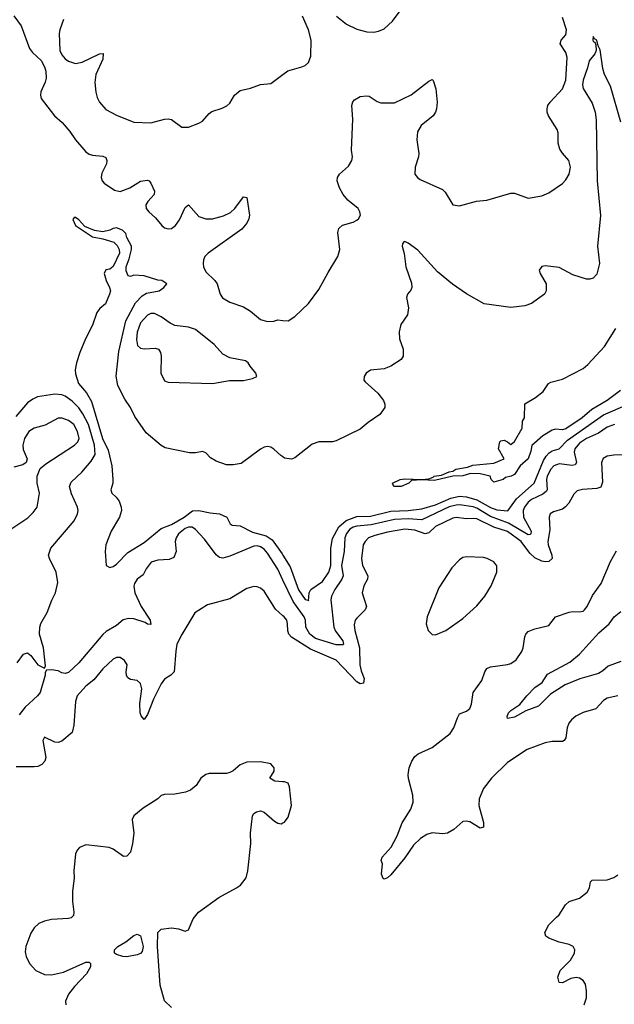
# Model space of a CAD drawing. Header units: inches. Extents: x 1603819 to 1745079, y 385938 to 533966.
# Tile 541 of 561: x 1668465 to 1671933, y 499492 to 505230. Entities that reach past the tile are written whole.
import ezdxf

# ---------------------------------------------------------------- set-up
doc = ezdxf.new("R2010")
doc.units = ezdxf.units.IN
doc.header["$MEASUREMENT"] = 0
for name, color, linetype in [('B6469', 7, 'Continuous'), ('B6479', 7, 'Continuous'), ('B6560', 7, 'Continuous'), ('B6570', 7, 'Continuous')]:
    doc.layers.add(name, color=color, linetype=linetype)

msp = doc.modelspace()

# ---------------------------------------------------------------- linework, layer by layer
at = {"layer": 'B6469', "color": 5, "elevation": 320}
for points in [[(1668768.6, 500000), (1668764.4, 499995.6), (1668750, 499991.6), (1668650, 499986.4), (1668610, 499977.3), (1668577.2, 499962.8), (1668550, 499937.6), (1668530, 499907), (1668500.2, 499830), (1668497.5, 499797.5), (1668501.7, 499770), (1668522, 499730), (1668559.3, 499690), (1668610, 499665.4), (1668650, 499663.2), (1668720.8, 499679.2), (1668850, 499737.3), (1668870, 499738), (1668878, 499730), (1668877.3, 499710), (1668854.9, 499670), (1668784.1, 499595.9), (1668749.3, 499550.7), (1668732.6, 499510), (1668734.7, 499490)], [(1669350, 499473.2), (1669310, 499513.2), (1669283.2, 499603.2), (1669268, 499830), (1669269.8, 499910.2), (1669290, 499930.2), (1669350, 499936.9), (1669391.8, 499931.8), (1669430, 499918.8), (1669450, 499926), (1669476.1, 499990), (1669484.1, 500000)]]:
    msp.add_lwpolyline(points, dxfattribs=at)
msp.add_lwpolyline([(1669090, 499769.3), (1669066, 499770), (1669030, 499782), (1669018, 499790), (1669018, 499810), (1669038, 499830), (1669083.9, 499856.1), (1669130, 499893.4), (1669150, 499900.7), (1669170, 499890.7), (1669185.5, 499830), (1669179.3, 499800.7), (1669170, 499789.2), (1669150, 499781.2)], close=True, dxfattribs=at)
at = {"layer": 'B6479', "color": 5, "elevation": 280}
msp.add_lwpolyline([(1671756.9, 499490), (1671769.5, 499529.5), (1671769.7, 499570), (1671763.6, 499610), (1671750, 499631.8), (1671730, 499643.6), (1671710, 499647.6), (1671678.3, 499641.7), (1671630, 499618), (1671610, 499619), (1671604, 499650), (1671617.6, 499690), (1671678, 499750), (1671699.5, 499790), (1671702, 499810), (1671692.3, 499830), (1671670, 499841.6), (1671610, 499854), (1671550, 499878.3), (1671533.6, 499890), (1671527.1, 499910), (1671550, 499956.3), (1671595.4, 500000)], dxfattribs=at)
at = {"layer": 'B6560', "color": 5}
for points, elevation in [([(1668430, 505253), (1668474.3, 505194.3), (1668522.6, 505062.6), (1668539.3, 505039.3), (1668590, 504991.1), (1668610, 504954.9), (1668616.9, 504930), (1668618.5, 504890), (1668614.1, 504865.9), (1668588.5, 504810), (1668585.5, 504790), (1668590.8, 504770), (1668668.5, 504670), (1668711.6, 504630), (1668757.7, 504577.7), (1668790.3, 504530), (1668850, 504458.9), (1668870, 504446), (1668890, 504440.2), (1668950, 504434.3), (1668966.9, 504426.9), (1668973.4, 504410), (1668970.3, 504390), (1668944.4, 504335.6), (1668940.2, 504310), (1668946.7, 504290), (1668957.3, 504277.3), (1669016.7, 504236.7), (1669050, 504228.1), (1669107.6, 504250), (1669170, 504288.4), (1669210, 504294.6), (1669219.1, 504290), (1669230, 504277.3), (1669250.4, 504230), (1669248.9, 504211.1), (1669212, 504170), (1669201.3, 504150), (1669201.6, 504130), (1669217.1, 504110), (1669255.9, 504075.9), (1669294, 504030), (1669310, 504016.5), (1669330, 504010.3), (1669350, 504013.4), (1669374, 504030), (1669396.9, 504063.1), (1669430, 504135.8), (1669450, 504150.4), (1669510, 504082.8), (1669550, 504070.2), (1669590, 504069.4), (1669653.9, 504086.1), (1669693.9, 504106.1), (1669720.4, 504130), (1669770, 504198), (1669790, 504194), (1669804.2, 504090), (1669801.1, 504070), (1669790, 504044.5), (1669760.3, 504010), (1669564.2, 503870), (1669544, 503850), (1669535.8, 503830), (1669534, 503810), (1669536.8, 503790), (1669550, 503760.2), (1669602.7, 503710), (1669616.9, 503690), (1669634, 503630), (1669648.3, 503608.3), (1669690, 503583.1), (1669770, 503556.3), (1669810, 503530.6), (1669870, 503482), (1669910, 503470.5), (1669947.2, 503472.8), (1669970, 503480.7), (1670000, 503477.7)], 260), ([(1668720.8, 505230), (1668698, 505170), (1668695.2, 505150), (1668699.4, 505050), (1668710, 505026), (1668730, 505002), (1668750, 504988.2), (1668790, 504975.5), (1668830, 504981.4), (1668930, 505031.1), (1668952.4, 505032.4), (1668950, 504999.5), (1668908.5, 504910), (1668903.7, 504863.7), (1668908, 504808), (1668916.7, 504776.7), (1668930.3, 504750), (1668966.5, 504706.5), (1669030, 504674.3), (1669130, 504633.1), (1669230, 504628.9), (1669309, 504650), (1669330, 504651.5), (1669350, 504648.7), (1669410, 504604.4), (1669450, 504603.8), (1669510, 504626.7), (1669530, 504639.3), (1669570, 504683.8), (1669585.6, 504694.4), (1669646, 504714), (1669672.6, 504727.4), (1669690, 504744), (1669717.6, 504790), (1669750, 504817.6), (1669810, 504830.4), (1669870, 504852.4), (1669930, 504857.3), (1670000, 504910)], 280), ([(1670000, 502681.7), (1669987, 502690), (1669947.3, 502727.3), (1669930, 502738), (1669910, 502742.6), (1669890, 502738.9), (1669870, 502727.4), (1669756.2, 502643.8), (1669710, 502635.8), (1669670, 502635.3), (1669610, 502656.5), (1669577.5, 502677.5), (1669550, 502704.9), (1669530, 502713.4), (1669490, 502705.7), (1669454.2, 502705.9), (1669314.1, 502734.1), (1669290, 502748.4), (1669202.2, 502822.2), (1669136.9, 502916.9), (1669111.1, 502970), (1669077.9, 503017.9), (1669037.9, 503097.9), (1669026.9, 503153.1), (1669043.1, 503296.9), (1669084.2, 503475.8), (1669139.9, 503580.1), (1669179.3, 503620.7), (1669203.8, 503636.2), (1669278, 503650), (1669304.7, 503670), (1669322, 503690), (1669294, 503710), (1669270, 503711), (1669190, 503738), (1669130, 503742), (1669110, 503734), (1669098, 503738), (1669086.2, 503766.2), (1669086, 503790), (1669103.7, 503836.3), (1669116.3, 503890), (1669116, 503910), (1669090, 503961), (1669083.4, 503983.4), (1669063.7, 504003.7), (1669030, 504016.3), (1669010, 504014), (1668990, 504003.1), (1668950, 503994.4), (1668900.6, 504000.6), (1668844.9, 504024.9), (1668810, 504063), (1668790, 504078), (1668782, 504078), (1668774.6, 504065.4), (1668789.8, 504029.8), (1668890, 503963.6), (1668950, 503953.2), (1669013.3, 503933.3), (1669033.8, 503913.8), (1669044.7, 503890), (1669046, 503870), (1669010, 503790.8), (1668990, 503776), (1668968, 503772), (1668958, 503750), (1668969, 503710), (1668989, 503670), (1668994, 503650), (1668989.2, 503630), (1668966, 503574), (1668932.5, 503547.5), (1668915.5, 503524.5), (1668889.6, 503450.4), (1668849.2, 503370), (1668816, 503290), (1668796, 503230), (1668789.2, 503190), (1668790, 503166), (1668807, 503110), (1668854.6, 503054.6), (1668884, 503004), (1668947.1, 502790), (1668980.6, 502720.6), (1669001.2, 502630), (1669008.2, 502550), (1669008.5, 502530), (1668995.4, 502490), (1669002.4, 502470), (1669027.8, 502447.8), (1669044.7, 502424.7), (1669057.2, 502390), (1669058.4, 502370), (1669046.8, 502330), (1668997.7, 502250), (1668967.3, 502170), (1668962.9, 502130), (1668969.5, 502050), (1668990, 502038), (1669010, 502044.2), (1669030, 502057.4), (1669095.3, 502124.7), (1669190, 502184.1), (1669290, 502264.2), (1669350, 502289.1), (1669423.6, 502330), (1669473, 502367), (1669509.5, 502370.5), (1669575.4, 502355.4), (1669630, 502349.9), (1669672.7, 502330), (1669692.5, 502292.5), (1669703.6, 502283.6), (1669750, 502280.1), (1669822.6, 502242.6), (1669902.5, 502222.5), (1669938.1, 502198.1), (1669996.3, 502116.3), (1670000, 502110.1)], 240), ([(1668450, 501482.8), (1668487.2, 501532.8), (1668510, 501539.5), (1668530, 501524.9), (1668570.3, 501470), (1668610, 501450.6), (1668615.7, 501464.3), (1668604.4, 501570), (1668581.2, 501650), (1668582.3, 501690), (1668588.7, 501711.3), (1668624.9, 501775.1), (1668652.4, 501847.6), (1668674.2, 501890), (1668686.8, 501950), (1668678.4, 502010), (1668638, 502090), (1668633.5, 502110), (1668647.3, 502150), (1668782, 502310), (1668802.6, 502350), (1668805.7, 502370), (1668802, 502390), (1668766.7, 502466.7), (1668755.3, 502510), (1668765.2, 502534.8), (1668826.5, 502593.5), (1668882, 502658), (1668904.2, 502695.8), (1668901.7, 502750), (1668865.7, 502870), (1668833.9, 502933.9), (1668810, 502967.7), (1668770, 503007.7), (1668730, 503035.5), (1668710, 503043.1), (1668670, 503047.3), (1668568.2, 503031.8), (1668540.8, 503019.2), (1668510, 502997), (1668442.1, 502917.9)], 260), ([(1668390, 502245.7), (1668512, 502328), (1668542.5, 502357.5), (1668566.6, 502390), (1668581, 502470), (1668567.1, 502530), (1668566, 502570), (1668585, 502615), (1668617.6, 502642.4), (1668785.1, 502750), (1668804.5, 502770), (1668811.7, 502790), (1668802.6, 502830), (1668779.8, 502870), (1668750, 502894.8), (1668711.7, 502908.3), (1668690, 502907.3), (1668612.4, 502867.6), (1668550, 502849.8), (1668518.3, 502830), (1668493.2, 502790), (1668482.7, 502750), (1668485, 502725), (1668507.7, 502670), (1668503.1, 502650), (1668483.5, 502636.5), (1668430, 502621.6)], 280), ([(1670000, 501963.7), (1669970, 502027.1), (1669910, 502121.8), (1669890, 502144.1), (1669870, 502157.3), (1669850, 502163.5), (1669830, 502162.8), (1669690, 502103.1), (1669650, 502092.6), (1669630, 502095.1), (1669610, 502111.8), (1669542.6, 502202.6), (1669490, 502259.8), (1669470, 502272.5), (1669450, 502273.5), (1669430, 502265.6), (1669390, 502234.1), (1669376.6, 502210), (1669371.7, 502190), (1669376.5, 502130), (1669364, 502096), (1669336.3, 502083.7), (1669270, 502081), (1669232.1, 502067.9), (1669202.6, 502030), (1669184.3, 501995.7), (1669150.2, 501969.8), (1669134.7, 501945.3), (1669130.2, 501929.8), (1669136.3, 501890), (1669173.5, 501810), (1669226.3, 501730), (1669230, 501706), (1669210, 501707.8), (1669196.6, 501716.6), (1669130, 501738.7), (1669099.8, 501740.2), (1669068.2, 501731.8), (1669030, 501699.1), (1668970, 501665), (1668950, 501646.3), (1668810, 501482), (1668750, 501426.4), (1668730, 501419.8), (1668710, 501423.1), (1668690, 501434.5), (1668650, 501441.4), (1668620.7, 501439.3), (1668613.8, 501426.2), (1668613.5, 501410), (1668583.2, 501310), (1668569.1, 501290), (1668497.2, 501222.8), (1668460.9, 501179.1)], 260), ([(1670000, 501755.9), (1669955.7, 501795.7), (1669890, 501898.9), (1669870, 501916.4), (1669850, 501925.4), (1669830, 501926.9), (1669790, 501915.8), (1669690, 501855.1), (1669559.1, 501820.9), (1669486.6, 501773.4), (1669410, 501647.3), (1669382, 501590), (1669374.9, 501550), (1669366, 501430), (1669346, 501410), (1669310, 501387.3), (1669290, 501359.1), (1669245, 501270), (1669210, 501181.2), (1669190, 501152.7), (1669173.1, 501173.1), (1669168, 501190), (1669165.7, 501245.7), (1669176.3, 501330), (1669170, 501360.7), (1669150, 501378.2), (1669110, 501385.7), (1669095.3, 501395.3), (1669088.5, 501408.5), (1669086.3, 501430), (1669091.3, 501470), (1669075.4, 501495.4), (1669050, 501512.8), (1669030, 501513.8), (1669010, 501503.1), (1668950, 501446.5), (1668896.6, 501383.4), (1668850, 501345.3), (1668799.8, 501290), (1668790, 501257.2), (1668780.2, 501119.8), (1668770, 501077), (1668710, 501026), (1668690, 501017), (1668670, 501019.5), (1668610, 501049), (1668600.5, 501030), (1668618, 500930), (1668611.8, 500910), (1668593.4, 500890), (1668570, 500878.8), (1668550, 500875.6), (1668443.8, 500876.2)], 280), ([(1670000, 500789.4), (1669953.4, 500793.4), (1669924, 500810), (1669949.2, 500850), (1669949, 500870), (1669930, 500893.2), (1669870, 500905.2), (1669790, 500903.7), (1669750, 500887), (1669710, 500853.3), (1669690, 500843), (1669670, 500837.4), (1669570, 500836.3), (1669550, 500831.3), (1669521.3, 500810), (1669493.6, 500766.4), (1669460.6, 500739.4), (1669431.7, 500728.3), (1669370, 500716.8), (1669310, 500715.1), (1669290.3, 500709.7), (1669270.6, 500690), (1669185.1, 500634.9), (1669130.2, 500590), (1669121.4, 500570), (1669131.2, 500490), (1669123.5, 500430), (1669110, 500379.3), (1669090, 500355.1), (1669070, 500353.3), (1669010, 500396.4), (1668986.9, 500406.9), (1668850, 500422.4), (1668813.7, 500406.3), (1668799.1, 500390), (1668790.5, 500370), (1668780.2, 500270), (1668781.5, 500230), (1668772.7, 500150), (1668771.8, 500091.8), (1668781.3, 500030), (1668778, 500010), (1668768.6, 500000)], 320), ([(1669484.1, 500000), (1669508.1, 500030), (1669626.1, 500113.9), (1669729.8, 500170), (1669753, 500187), (1669784.6, 500230), (1669796.2, 500270), (1669812.5, 500430), (1669810.8, 500489.2), (1669822.4, 500590), (1669830, 500604), (1669845.6, 500614.4), (1669870, 500619.6), (1669890, 500612.6), (1669950, 500558.9), (1669970, 500547.6), (1669990, 500544.2), (1670000, 500549.3)], 320)]:
    msp.add_lwpolyline(points, dxfattribs=dict(at, elevation=elevation))
at = {"layer": 'B6560', "color": 5, "elevation": 260}
msp.add_lwpolyline([(1669230, 503517.8), (1669210, 503508.7), (1669170, 503464.2), (1669150, 503409.2), (1669146.9, 503366.9), (1669151.2, 503331.2), (1669170, 503316.5), (1669190, 503311.4), (1669254.9, 503314.9), (1669274, 503310), (1669286, 503290), (1669290.3, 503270.3), (1669287.7, 503170), (1669310, 503126), (1669330, 503117.3), (1669589.5, 503110.5), (1669687.9, 503127.9), (1669770, 503127.7), (1669822, 503138), (1669848, 503150), (1669842, 503170), (1669808, 503210), (1669798, 503230), (1669782, 503242), (1669690, 503259), (1669650, 503281.2), (1669598, 503338), (1669490, 503423.9), (1669450, 503438.8), (1669370, 503448.5), (1669342, 503462), (1669290, 503498.4), (1669250, 503517.4)], close=True, dxfattribs=at)
at = {"layer": 'B6570', "color": 5}
for points, elevation in [([(1670311.8, 505250), (1670370, 505203.5), (1670430, 505174.9), (1670490, 505158.3), (1670530, 505157.4), (1670557, 505163), (1670590, 505175.8), (1670638.4, 505221.6), (1670707.2, 505312.8)], 280), ([(1670000, 504910), (1670028.5, 504931.5), (1670110, 504954.3), (1670130, 504963.1), (1670150, 504981.3), (1670162.6, 505017.4), (1670164.2, 505110), (1670148.5, 505170), (1670113.8, 505250)], 280), ([(1670000, 503477.7), (1670030, 503474.8), (1670070, 503501), (1670150, 503576), (1670210, 503658), (1670263.3, 503756.7), (1670320.7, 503850), (1670331.5, 503890), (1670319.6, 503990), (1670326.5, 504013.5), (1670348.1, 504031.9), (1670410, 504050.4), (1670430, 504061.6), (1670440.9, 504070), (1670452, 504090), (1670449.4, 504110), (1670438, 504130), (1670378.9, 504178.9), (1670351.2, 504211.2), (1670329.6, 504250), (1670317, 504290), (1670318, 504310), (1670329.3, 504330), (1670382.9, 504377.1), (1670402.7, 504410), (1670406.6, 504430), (1670400.5, 504470), (1670406.7, 504650), (1670401, 504730), (1670408.4, 504751.6), (1670417.8, 504762.2), (1670450, 504781.7), (1670486.7, 504786.7), (1670503.8, 504783.8), (1670550, 504753), (1670570, 504746), (1670650, 504746), (1670747.9, 504792.1), (1670850, 504870.7), (1670870, 504881), (1670875.9, 504875.9), (1670892.5, 504827.5), (1670900.4, 504750), (1670896.4, 504710), (1670890.4, 504690), (1670877.1, 504670), (1670806.3, 504613.7), (1670784.2, 504575.8), (1670780.2, 504530), (1670792.4, 504450), (1670790.2, 504429.8), (1670770.2, 504370), (1670769.2, 504330), (1670783.8, 504310), (1670799.4, 504299.4), (1670930, 504240.5), (1670945.5, 504225.5), (1670990.5, 504150.5), (1671030, 504146), (1671127.9, 504172.1), (1671190, 504178), (1671330, 504218), (1671350, 504219.1), (1671430, 504190.5), (1671510, 504203.8), (1671550, 504220.5), (1671630, 504275.5), (1671650, 504296.3), (1671669.6, 504330), (1671678, 504370), (1671667.3, 504410), (1671630, 504452), (1671615.3, 504475.3), (1671606, 504510), (1671604.8, 504570), (1671598.5, 504590), (1671549.7, 504670), (1671541.7, 504690), (1671540.4, 504710), (1671545.4, 504730), (1671558, 504750), (1671630, 504826.4), (1671650, 504877.3), (1671657, 505010), (1671650, 505038.4), (1671616.9, 505090), (1671623.6, 505110), (1671650, 505141.6), (1671653.2, 505170), (1671630, 505242.7)], 260), ([(1671970, 504633), (1671910, 504843), (1671876, 504910), (1671864.7, 504944.7), (1671850, 505054), (1671838, 505078), (1671830, 505111.3), (1671818, 505118), (1671810, 505131.3), (1671807, 505110), (1671810, 505102), (1671819, 505099), (1671824, 505084), (1671826, 505050), (1671819, 505030), (1671786.6, 504990), (1671776.9, 504950), (1671750, 504877.3), (1671747.5, 504850), (1671750, 504828), (1671804.2, 504744.2), (1671821.1, 504690), (1671827.2, 504647.2), (1671832.3, 504290), (1671851.6, 504088.4), (1671835.1, 503910), (1671845.3, 503810), (1671830, 503746), (1671810, 503723.7), (1671790, 503716.9), (1671770, 503718.5), (1671690, 503742.2), (1671610, 503785.3), (1671530, 503795.3), (1671510, 503792.4), (1671495.1, 503770), (1671500.7, 503750), (1671534.5, 503690), (1671535.1, 503650), (1671525.2, 503630), (1671450, 503576.3), (1671410, 503561.6), (1671330, 503553), (1671173.2, 503573.2), (1671070, 503632.7), (1670989.1, 503689.1), (1670900.7, 503760.7), (1670786.2, 503886.2), (1670730, 503927.3), (1670710, 503937.3), (1670704.5, 503935.5), (1670696.5, 503923.5), (1670695.1, 503910), (1670707, 503867), (1670717.3, 503790), (1670750, 503694), (1670751.2, 503670), (1670745.8, 503654.2), (1670726, 503630), (1670720.7, 503610), (1670731.6, 503550), (1670727.3, 503510), (1670686.8, 503453.2), (1670676.9, 503410), (1670679.7, 503370), (1670701.6, 503310), (1670700.9, 503270), (1670689, 503250), (1670629.6, 503210.4), (1670590, 503194.9), (1670510, 503187.7), (1670485.2, 503170), (1670473.2, 503150), (1670472.7, 503130), (1670480.1, 503120.1), (1670553.2, 503053.2), (1670587, 503010), (1670594.5, 502990), (1670594.5, 502970), (1670565.1, 502930), (1670496.6, 502883.4), (1670450, 502843.6), (1670310, 502775.2), (1670290, 502769.3), (1670210, 502769.3), (1670170, 502755.6), (1670070, 502675.8), (1670050, 502669.2), (1670010, 502675.2), (1670000, 502681.7)], 240), ([(1671967.8, 503070), (1671890, 503009.9), (1671802.4, 502957.6), (1671745.5, 502910), (1671650, 502845.3), (1671630, 502840.2), (1671590, 502842.8), (1671570, 502838.3), (1671515.1, 502804.9), (1671450.7, 502749.3), (1671445.2, 502714.8), (1671430.7, 502670), (1671383.8, 502630), (1671350, 502579), (1671332, 502570), (1671298, 502562), (1671284.7, 502550), (1671230, 502535.3), (1671215.3, 502550), (1671208, 502570), (1671150, 502584.2), (1671094.4, 502585.6), (1671050, 502572), (1670990, 502569.6), (1670884.1, 502544.1), (1670809.3, 502549.3), (1670750, 502545.2), (1670734.8, 502530), (1670689.7, 502509.7), (1670646, 502510), (1670638, 502530), (1670684, 502550), (1670710, 502554.9), (1670810.7, 502550.7), (1670850, 502553.4), (1670876.5, 502563.5), (1670882, 502570), (1670923.9, 502576.1), (1670970, 502595.8), (1670990, 502599.1), (1671008.6, 502611.4), (1671077.2, 502622.8), (1671106.5, 502633.5), (1671230, 502644.9), (1671289.3, 502670), (1671258, 502730), (1671265.2, 502770), (1671270, 502776), (1671290, 502778.8), (1671310.5, 502770.5), (1671330, 502754.8), (1671350, 502771), (1671395.3, 502850), (1671398, 502890), (1671408, 502910), (1671410, 502992), (1671472.5, 503027.5), (1671517, 503063), (1671549.5, 503110.5), (1671561.5, 503118.5), (1671630, 503136), (1671750, 503197.3), (1671779.1, 503220.9), (1671875.5, 503324.5), (1671941.6, 503430)], 220), ([(1670000, 502110.1), (1670041.2, 502041.2), (1670090, 501907.8), (1670130, 501851.9), (1670147.9, 501847.9), (1670150, 501843.7), (1670152.7, 501890), (1670162, 501910), (1670230, 501956.6), (1670268.3, 502010), (1670279.3, 502050), (1670278.8, 502150), (1670290, 502206.8), (1670325.6, 502274.4), (1670368, 502312), (1670430, 502335.4), (1670510, 502336.1), (1670630, 502366.3), (1670730.3, 502369.7), (1670810, 502379.8), (1670890, 502402.5), (1670978.2, 502441.8), (1671030, 502453), (1671070, 502449), (1671131.2, 502431.2), (1671210, 502387.2), (1671246.7, 502373.3), (1671311.8, 502368.2), (1671363, 502437), (1671465.3, 502530), (1671519.6, 502660.4), (1671534.2, 502685.8), (1671553.3, 502706.7), (1671570, 502717.1), (1671611.4, 502728.6), (1671660.5, 502779.5), (1671870, 502926.5), (1672010, 502987.7)], 240), ([(1671933.4, 502870), (1671890, 502854.8), (1671840.2, 502819.8), (1671770, 502789.1), (1671730, 502762.6), (1671701.8, 502730), (1671697.6, 502710), (1671712.8, 502650), (1671704.7, 502635.3), (1671687.5, 502632.5), (1671610, 502642.6), (1671580.5, 502630), (1671561.5, 502610), (1671541, 502570), (1671536.2, 502550), (1671540.1, 502490), (1671536.8, 502483.2), (1671515.8, 502464.2), (1671450, 502434.7), (1671430, 502417.6), (1671408.9, 502390), (1671401.3, 502370), (1671403.4, 502330), (1671448.5, 502250), (1671446.6, 502233.4), (1671442, 502230), (1671430, 502227.5), (1671315.1, 502295.1), (1671210, 502335.1), (1671130, 502383.9), (1671110, 502390.7), (1671030, 502401.9), (1671010, 502401.4), (1670970, 502390.2), (1670810, 502314.7), (1670730, 502322.1), (1670650, 502317.7), (1670513.7, 502286.3), (1670430, 502278.8), (1670410, 502272.9), (1670390, 502260.4), (1670370, 502234.8), (1670361.7, 502210), (1670357.7, 502130), (1670342, 502050), (1670351.5, 501990), (1670343, 501970), (1670303.5, 501910), (1670283.8, 501870), (1670278.9, 501850), (1670297.7, 501690), (1670307.4, 501667.4), (1670348.8, 501610), (1670353, 501590), (1670350, 501586.2), (1670310, 501587.4), (1670190, 501623.4), (1670157.6, 501650), (1670132.8, 501690), (1670130.7, 501730), (1670124.7, 501750), (1670059, 501839), (1670000, 501963.7)], 260), ([(1672005.4, 502694.6), (1671930, 502692.1), (1671890, 502686.6), (1671867, 502673), (1671856.9, 502650), (1671864.5, 502535.5), (1671853.4, 502506.6), (1671830, 502497.2), (1671747.1, 502492.9), (1671716.3, 502483.7), (1671695.8, 502464.2), (1671667, 502413), (1671648, 502392), (1671630, 502378.5), (1671577.7, 502362.3), (1671559.3, 502350), (1671553.4, 502330), (1671556.7, 502256.7), (1671545, 502190), (1671546.5, 502170), (1671568.8, 502110), (1671569.4, 502090.6), (1671550, 502072.2), (1671530, 502069.9), (1671510, 502074), (1671470, 502094.1), (1671440.8, 502120.8), (1671388.9, 502190), (1671310, 502247), (1671230, 502273.5), (1671130, 502320.5), (1671110, 502323.7), (1671070, 502321.4), (1671010, 502329.4), (1670990, 502326), (1670890, 502275.8), (1670850, 502239.9), (1670830, 502234.3), (1670770, 502255.2), (1670710, 502261.2), (1670610, 502244.3), (1670535.5, 502224.5), (1670499.7, 502210), (1670479.4, 502190), (1670468.2, 502170), (1670457.3, 502090), (1670463.5, 502050), (1670495.2, 501990), (1670493.2, 501970), (1670471.4, 501930), (1670461.5, 501890), (1670487.2, 501810), (1670480.3, 501790), (1670430, 501743.1), (1670421.8, 501730), (1670416.1, 501703.9), (1670419.2, 501670), (1670447.3, 501570), (1670447.8, 501470), (1670455.6, 501435.6), (1670473.9, 501390), (1670470, 501364.2), (1670450, 501359.8), (1670430, 501371.6), (1670310, 501497), (1670161.3, 501561.3), (1670050.8, 501630.8), (1670033.7, 501650), (1670028, 501668), (1670027.4, 501710), (1670022.3, 501730), (1670006.6, 501750), (1670000, 501755.9)], 280), ([(1671954, 501290), (1671890, 501276.8), (1671870, 501263.5), (1671825.4, 501214.5), (1671750, 501192.3), (1671709, 501171), (1671682, 501150), (1671667.2, 501130), (1671656.8, 501103.2), (1671650, 501046), (1671640.4, 501030), (1671630, 501024.5), (1671570, 501023.4), (1671530, 501015.7), (1671423.4, 500976.6), (1671310, 500900.8), (1671216.5, 500810), (1671170.2, 500750), (1671144.7, 500690), (1671142.2, 500650), (1671170, 500550.8), (1671170, 500524), (1671150, 500519.6), (1671090, 500554.8), (1671070, 500559.1), (1671050, 500556.9), (1670996.1, 500510), (1670959.5, 500490), (1670930, 500485.3), (1670870, 500491.9), (1670838.6, 500481.4), (1670802.2, 500457.8), (1670761, 500419), (1670710, 500345.7), (1670630, 500246.3), (1670610, 500229.6), (1670590, 500221.2), (1670584.5, 500224.5), (1670575.1, 500250), (1670581.2, 500310), (1670573.2, 500330), (1670579.5, 500350), (1670631.6, 500408.4), (1670665.4, 500474.6), (1670696, 500550), (1670745.6, 500630), (1670759.1, 500670), (1670757.3, 500710), (1670731.6, 500808.4), (1670729.9, 500830), (1670735.4, 500870), (1670750.9, 500910), (1670770, 500936), (1670788.4, 500951.6), (1670870, 500989.1), (1670975.4, 501070), (1670997.3, 501102.7), (1671017.7, 501162.3), (1671030, 501184.4), (1671070, 501199.5), (1671090, 501216.3), (1671099.1, 501240.9), (1671109.9, 501310.1), (1671160.5, 501379.5), (1671177, 501430), (1671189.8, 501450), (1671210, 501458.2), (1671310, 501471.6), (1671330, 501478.9), (1671360.4, 501499.6), (1671392.3, 501547.7), (1671400.2, 501570), (1671410, 501633.4), (1671416.8, 501650), (1671430, 501664.9), (1671470, 501680.7), (1671550, 501698.7), (1671590, 501750.2), (1671670, 501776.5), (1671690, 501780.9), (1671730, 501779.6), (1671750, 501783.6), (1671758.7, 501790), (1671774.5, 501810), (1671805.4, 501874.6), (1671855.6, 501944.4), (1671910, 502072.7), (1671944.8, 502135.2)], 280), ([(1671969.7, 501490.3), (1671896.6, 501463.4), (1671865.5, 501434.5), (1671840.5, 501419.5), (1671731.6, 501388.4), (1671645.5, 501354.5), (1671560.8, 501299.2), (1671490, 501229.8), (1671416.9, 501203.1), (1671350, 501166.2), (1671310, 501158), (1671307, 501170), (1671315.1, 501190), (1671330, 501204.9), (1671381.5, 501238.5), (1671423, 501290), (1671470, 501338), (1671511.8, 501368.2), (1671543.7, 501416.3), (1671673.4, 501486.6), (1671730, 501533.1), (1671842.2, 501657.8), (1671902.8, 501710), (1671930.9, 501750), (1671970, 501780.6)], 260), ([(1670000, 500549.3), (1670010, 500554.4), (1670030, 500582), (1670049.8, 500650.2), (1670039, 500759), (1670030, 500780.5), (1670010, 500788.6), (1670000, 500789.4)], 320), ([(1671595.4, 500000), (1671610, 500014), (1671647.8, 500072.2), (1671670, 500090.5), (1671730, 500110.6), (1671774.7, 500145.3), (1671787, 500170), (1671794.2, 500205.8), (1671804.2, 500215.8), (1671890, 500218.4), (1671929.7, 500230.3), (1671952.7, 500247.3)], 280)]:
    msp.add_lwpolyline(points, dxfattribs=dict(at, elevation=elevation))
at = {"layer": 'B6570', "color": 5, "elevation": 320}
msp.add_lwpolyline([(1671070, 502100.7), (1671050, 502095.5), (1671030, 502082.7), (1670984.1, 502035.9), (1670910, 501919.5), (1670841.1, 501750), (1670835.5, 501710), (1670847.3, 501670), (1670870, 501646.8), (1670890, 501644.9), (1670950, 501670.3), (1671050, 501741.3), (1671130, 501814.7), (1671177.8, 501870), (1671214.8, 501930), (1671247.1, 502010), (1671247, 502047), (1671229.8, 502069.8), (1671190.7, 502090.7), (1671170, 502095.6)], close=True, dxfattribs=at)

doc.saveas('drawing.dxf')
